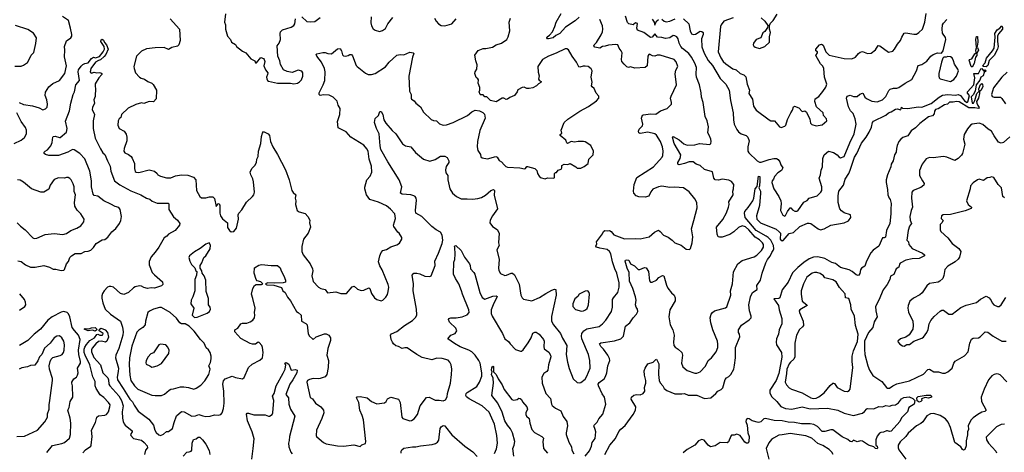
# Model space of a CAD drawing. Extents: x 2056909 to 2160450, y 827444 to 1016825.
# Tile 262 of 501: x 2089150 to 2100443, y 944452 to 949413. Entities that reach past the tile are written whole.
import ezdxf

# ---------------------------------------------------------------- set-up
doc = ezdxf.new("R2010")
doc.units = 0

msp = doc.modelspace()

# ---------------------------------------------------------------- linework, layer by layer
at = {"layer": '0CON10XD'}
for points in [[(2089145, 948462), (2089192, 948442), (2089295, 948426), (2089373, 948403), (2089415, 948379), (2089445, 948390), (2089465, 948412), (2089469, 948445), (2089461, 948495), (2089442, 948545), (2089445, 948582), (2089485, 948645), (2089529, 948681), (2089605, 948716), (2089668, 948795), (2089688, 948885), (2089662, 948988), (2089666, 949065), (2089662, 949105), (2089685, 949170), (2089737, 949205), (2089746, 949224), (2089746, 949244), (2089734, 949315), (2089708, 949405), (2089639, 949449)], [(2090544, 948744), (2090583, 948733), (2090618, 948705), (2090665, 948686), (2090680, 948670), (2090717, 948605), (2090716, 948504), (2090685, 948471), (2090635, 948474), (2090575, 948454), (2090545, 948459), (2090480, 948440), (2090395, 948400), (2090317, 948325), (2090308, 948292), (2090290, 948275), (2090278, 948252), (2090274, 948205), (2090292, 948165), (2090347, 948135), (2090371, 948101), (2090379, 948065), (2090378, 948025), (2090349, 947935), (2090346, 947905), (2090357, 947885), (2090399, 947869), (2090428, 947845), (2090441, 947825), (2090467, 947765), (2090466, 947705), (2090475, 947673), (2090485, 947664), (2090515, 947661), (2090635, 947692), (2090695, 947677), (2090725, 947650), (2090735, 947634), (2090765, 947618), (2090835, 947601), (2090885, 947601), (2090935, 947624), (2091005, 947633), (2091079, 947629), (2091145, 947606), (2091170, 947575), (2091179, 947455), (2091214, 947384), (2091235, 947371), (2091285, 947372), (2091325, 947383), (2091365, 947381), (2091385, 947362), (2091405, 947270), (2091425, 947302), (2091436, 947306), (2091444, 947284), (2091444, 947194), (2091454, 947165), (2091475, 947130), (2091534, 947084), (2091535, 947030), (2091557, 946997), (2091575, 946982), (2091606, 946984), (2091635, 947022), (2091659, 947125), (2091657, 947175), (2091663, 947195), (2091696, 947234), (2091750, 947320), (2091820, 947385), (2091834, 947406), (2091842, 947435), (2091833, 947555), (2091825, 947588), (2091800, 947635), (2091794, 947666), (2091814, 947706), (2091848, 947742), (2091866, 947774), (2091871, 947815), (2091884, 947845), (2091890, 947905), (2091915, 947995), (2091923, 948075), (2091935, 948112), (2091945, 948130), (2091998, 948105), (2092014, 948084), (2092026, 948015), (2092052, 947955), (2092107, 947867), (2092200, 947690), (2092242, 947575), (2092271, 947455), (2092285, 947432), (2092316, 947405), (2092310, 947365), (2092316, 947335), (2092314, 947295), (2092333, 947225), (2092355, 947209), (2092425, 947192), (2092455, 947158), (2092476, 947115), (2092474, 947085), (2092484, 947035), (2092458, 946965), (2092406, 946895), (2092386, 946814), (2092384, 946755), (2092402, 946715), (2092480, 946615), (2092509, 946555), (2092511, 946535), (2092499, 946475), (2092515, 946410), (2092577, 946347), (2092605, 946329), (2092655, 946321), (2092679, 946279), (2092775, 946291), (2092835, 946272), (2092900, 946275), (2092965, 946348), (2092985, 946358), (2093025, 946322), (2093065, 946308), (2093095, 946312), (2093155, 946338), (2093165, 946330), (2093184, 946275), (2093220, 946225), (2093245, 946204), (2093295, 946191), (2093315, 946198), (2093349, 946231), (2093367, 946263), (2093376, 946295), (2093382, 946345), (2093376, 946375), (2093309, 946545), (2093282, 946592), (2093266, 946635), (2093279, 946705), (2093297, 946745), (2093315, 946765), (2093355, 946776), (2093405, 946809), (2093475, 946832), (2093505, 946851), (2093531, 946895), (2093533, 946915), (2093504, 946964), (2093486, 946976), (2093441, 947041), (2093439, 947055), (2093461, 947135), (2093454, 947185), (2093401, 947241), (2093355, 947278), (2093265, 947319), (2093165, 947350), (2093129, 947405), (2093108, 947475), (2093108, 947492), (2093133, 947577), (2093170, 947620), (2093188, 947665), (2093183, 947735), (2093158, 947815), (2093146, 947906), (2093133, 947933), (2093095, 947975), (2092948, 948068), (2092895, 948128), (2092803, 948175), (2092794, 948245), (2092820, 948325), (2092824, 948395), (2092803, 948435), (2092790, 948480), (2092745, 948526), (2092698, 948548), (2092635, 948550), (2092595, 948544), (2092584, 948555), (2092583, 948575), (2092632, 948668), (2092648, 948715), (2092653, 948817), (2092646, 948855), (2092613, 948925), (2092558, 948995), (2092552, 949015), (2092558, 949022), (2092628, 949038), (2092655, 949036), (2092685, 949024), (2092725, 949022), (2092795, 949080), (2092825, 949082), (2092841, 949055), (2092852, 949012), (2092865, 948997), (2092885, 948994), (2092918, 949002), (2092935, 949013), (2092955, 949013), (2092968, 948998), (2093008, 948888), (2093019, 948875), (2093115, 948799), (2093145, 948786), (2093185, 948784), (2093225, 948797), (2093345, 948871), (2093389, 948925), (2093475, 949005), (2093515, 949016), (2093555, 949011), (2093625, 949042), (2093664, 949034), (2093671, 949025), (2093656, 948984), (2093613, 948765), (2093622, 948592), (2093641, 948555), (2093640, 948515), (2093645, 948502), (2093675, 948483), (2093695, 948457), (2093745, 948414), (2093781, 948351), (2093868, 948268), (2093895, 948256), (2093932, 948255), (2093965, 948220), (2094005, 948204), (2094046, 948206), (2094123, 948235), (2094285, 948314), (2094335, 948358), (2094375, 948374), (2094425, 948368), (2094460, 948350), (2094480, 948330), (2094488, 948285), (2094426, 948144), (2094399, 948015), (2094396, 947955), (2094404, 947915), (2094435, 947868), (2094440, 947840), (2094455, 947828), (2094515, 947816), (2094610, 947845), (2094628, 947835), (2094649, 947799), (2094675, 947783), (2094708, 947748), (2094725, 947730), (2094745, 947721), (2094885, 947713), (2094938, 947702), (2094950, 947705), (2094965, 947728), (2094975, 947728), (2095060, 947705), (2095080, 947685), (2095088, 947648), (2095107, 947617), (2095120, 947605), (2095175, 947588), (2095205, 947598), (2095276, 947594), (2095282, 947605), (2095285, 947650), (2095295, 947660), (2095305, 947660), (2095325, 947688), (2095360, 947700), (2095369, 947715), (2095368, 947742), (2095395, 947756), (2095435, 947754), (2095465, 947763), (2095530, 947725), (2095545, 947710), (2095585, 947710), (2095625, 947728), (2095670, 947765), (2095678, 947815), (2095729, 947865), (2095731, 947905), (2095702, 947972), (2095635, 948013), (2095615, 948016), (2095556, 948016), (2095515, 948008), (2095475, 948018), (2095434, 947994), (2095425, 948000), (2095415, 948030), (2095350, 948085), (2095350, 948095), (2095367, 948113), (2095361, 948145), (2095394, 948235), (2095435, 948274), (2095470, 948295), (2095574, 948365), (2095675, 948416), (2095767, 948483), (2095793, 948515), (2095793, 948535), (2095761, 948571), (2095740, 948625), (2095714, 948644), (2095708, 948655), (2095717, 948695), (2095704, 948755), (2095716, 948825), (2095705, 948851), (2095670, 948875), (2095635, 948882), (2095611, 948881), (2095575, 948869), (2095562, 948872), (2095535, 948926), (2095486, 948996), (2095446, 949066), (2095425, 949079), (2095405, 949078), (2095302, 949028), (2095215, 948996), (2095148, 948955), (2095130, 948935), (2095092, 948875), (2095095, 948810), (2095109, 948771), (2095102, 948732), (2095108, 948718), (2095132, 948705), (2095128, 948692), (2095102, 948678), (2095078, 948655), (2095035, 948633), (2094995, 948623), (2094965, 948626), (2094935, 948638), (2094912, 948635), (2094862, 948608), (2094854, 948586), (2094824, 948545), (2094770, 948520), (2094745, 948500), (2094728, 948498), (2094702, 948512), (2094685, 948512), (2094615, 948472), (2094550, 948485), (2094507, 948527), (2094485, 948530), (2094465, 948550), (2094435, 948550), (2094430, 948555), (2094420, 948585), (2094428, 948605), (2094428, 948635), (2094408, 948685), (2094413, 948723), (2094406, 948736), (2094385, 948750), (2094370, 948795), (2094374, 948816), (2094393, 948845), (2094398, 948895), (2094380, 948940), (2094370, 949005), (2094409, 949061), (2094465, 949083), (2094495, 949082), (2094571, 949099), (2094615, 949126), (2094674, 949146), (2094738, 949185), (2094754, 949215), (2094772, 949285), (2094763, 949385), (2094781, 949431)], [(2090875, 949423), (2090983, 949305), (2090989, 949175), (2090976, 949124), (2090960, 949110), (2090894, 949096), (2090855, 949070), (2090805, 949093), (2090705, 949090), (2090605, 949079), (2090548, 949052), (2090488, 948995), (2090460, 948875), (2090462, 948855), (2090479, 948805), (2090524, 948755), (2090544, 948744)], [(2091509, 949481), (2091498, 949385), (2091510, 949355), (2091511, 949305), (2091533, 949223), (2091566, 949185), (2091578, 949155), (2091625, 949128), (2091637, 949107), (2091705, 949052), (2091745, 949032), (2091802, 948965), (2091845, 948940), (2091855, 948920), (2091865, 948920), (2091915, 948980), (2091945, 948970), (2091955, 948958), (2091960, 948935), (2091951, 948885), (2091970, 948840), (2091994, 948805), (2091993, 948785), (2091980, 948755), (2091983, 948735), (2091992, 948715), (2092005, 948707), (2092106, 948686), (2092254, 948684), (2092295, 948678), (2092335, 948684), (2092359, 948701), (2092381, 948725), (2092397, 948765), (2092396, 948805), (2092384, 948824), (2092345, 948836), (2092275, 948808), (2092218, 948818), (2092175, 948840), (2092140, 948900), (2092135, 948940), (2092110, 948995), (2092103, 949115), (2092126, 949144), (2092140, 949185), (2092136, 949255), (2092141, 949275), (2092163, 949297), (2092265, 949328), (2092294, 949346), (2092304, 949365), (2092314, 949425)], [(2092385, 949448), (2092445, 949392), (2092485, 949387), (2092535, 949393), (2092595, 949438)], [(2093180, 949445), (2093177, 949377), (2093184, 949344), (2093205, 949310), (2093225, 949294), (2093275, 949277), (2093311, 949289), (2093346, 949314), (2093374, 949366), (2093431, 949439)], [(2093909, 949429), (2093928, 949395), (2093952, 949365), (2093985, 949348), (2094025, 949343), (2094105, 949367), (2094156, 949424)], [(2095565, 949441), (2095519, 949401), (2095411, 949329), (2095344, 949256), (2095298, 949232), (2095270, 949205), (2095215, 949194), (2095204, 949194), (2095197, 949205), (2095200, 949215), (2095226, 949234), (2095261, 949275), (2095289, 949335), (2095302, 949385), (2095359, 949485)], [(2096409, 948999), (2096375, 949017), (2096364, 949015), (2096356, 948995), (2096346, 948885), (2096325, 948864), (2096205, 948858), (2096155, 948872), (2096134, 948866), (2096115, 948874), (2096082, 948902), (2096056, 948935), (2096051, 948955), (2096058, 949035), (2096048, 949058), (2096027, 949085), (2096011, 949125), (2095989, 949129), (2095905, 949121), (2095865, 949109), (2095833, 949107), (2095805, 949086), (2095745, 949097), (2095734, 949115), (2095737, 949125), (2095767, 949153), (2095819, 949241), (2095834, 949275), (2095839, 949305), (2095833, 949343), (2095805, 949417)], [(2095971, 945729), (2096043, 945755), (2096075, 945784), (2096100, 945900), (2096146, 945935), (2096185, 945993), (2096224, 946036), (2096239, 946065), (2096236, 946095), (2096221, 946115), (2096214, 946144), (2096221, 946195), (2096214, 946235), (2096182, 946332), (2096144, 946415), (2096142, 946515), (2096116, 946565), (2096096, 946645), (2096099, 946655), (2096115, 946660), (2096137, 946655), (2096157, 946615), (2096200, 946590), (2096245, 946549), (2096261, 946549), (2096315, 946570), (2096336, 946566), (2096360, 946525), (2096375, 946420), (2096385, 946404), (2096405, 946404), (2096454, 946425), (2096479, 946455), (2096521, 946481), (2096536, 946475), (2096568, 946368), (2096584, 946335), (2096625, 946282), (2096656, 946255), (2096669, 946225), (2096669, 946191), (2096607, 946085), (2096597, 946005), (2096611, 945915), (2096640, 945855), (2096657, 945795), (2096648, 945715), (2096654, 945675), (2096666, 945656), (2096704, 945634), (2096746, 945595), (2096752, 945565), (2096742, 945475), (2096755, 945431), (2096805, 945390), (2096895, 945361), (2096915, 945360), (2096956, 945374), (2097015, 945440), (2097046, 945505), (2097086, 945535), (2097138, 945605), (2097159, 945655), (2097158, 945692), (2097154, 945725), (2097100, 945855), (2097078, 945935), (2097069, 945995), (2097082, 946035), (2097095, 946055), (2097117, 946073), (2097245, 946108), (2097261, 946119), (2097306, 946255), (2097303, 946305), (2097327, 946385), (2097338, 946522), (2097385, 946615), (2097435, 946653), (2097575, 946695), (2097605, 946711), (2097659, 946765), (2097682, 946805), (2097682, 946835), (2097670, 946855), (2097635, 946887), (2097585, 946920), (2097513, 947003), (2097475, 947039), (2097435, 947049), (2097395, 947029), (2097341, 946979), (2097295, 946950), (2097205, 946920), (2097175, 946919), (2097161, 946925), (2097150, 946955), (2097141, 947035), (2097215, 947120), (2097255, 947197), (2097280, 947265), (2097286, 947295), (2097284, 947325), (2097332, 947405), (2097328, 947445), (2097338, 947475), (2097342, 947525), (2097315, 947557), (2097284, 947574), (2097205, 947586), (2097164, 947574), (2097125, 947577), (2097112, 947595), (2097095, 947670), (2097004, 947694), (2096955, 947742), (2096908, 947755), (2096874, 947784), (2096827, 947783), (2096774, 947765), (2096715, 947749), (2096700, 947755), (2096699, 947775), (2096725, 947820), (2096731, 947865), (2096658, 947995), (2096639, 948065), (2096645, 948074), (2096715, 948037), (2096768, 947988), (2096806, 947976), (2096895, 947980), (2096945, 947992), (2097065, 947982), (2097076, 947994), (2097080, 948015), (2097076, 948044), (2097059, 948089), (2097041, 948115), (2097051, 948185), (2097034, 948255), (2097012, 948305), (2096989, 948465), (2096968, 948525), (2096966, 948575), (2096946, 948665), (2096911, 948755), (2096910, 948790), (2096912, 948865), (2096895, 948915), (2096855, 948985), (2096826, 949025), (2096753, 949083), (2096734, 949105), (2096715, 949145), (2096701, 949195), (2096685, 949217), (2096665, 949230), (2096645, 949231), (2096606, 949205), (2096555, 949197), (2096515, 949209), (2096465, 949213), (2096435, 949250), (2096405, 949214), (2096385, 949210), (2096307, 949267), (2096236, 949295), (2096227, 949315), (2096235, 949369), (2096213, 949377), (2096185, 949354), (2096135, 949366), (2096122, 949382), (2096099, 949455)], [(2096405, 949419), (2096427, 949385), (2096435, 949350), (2096437, 949365), (2096458, 949402), (2096475, 949416)], [(2096515, 949418), (2096542, 949395), (2096565, 949390), (2096605, 949396), (2096668, 949425)], [(2096762, 949425), (2096826, 949365), (2096840, 949285), (2096855, 949251), (2096875, 949243), (2096901, 949249), (2096955, 949282), (2096975, 949279), (2096989, 949265), (2096988, 949242), (2096969, 949195), (2096975, 949101), (2097001, 949031), (2097045, 948945), (2097097, 948887), (2097185, 948738), (2097250, 948675), (2097287, 948607), (2097302, 948485), (2097332, 948345), (2097335, 948265), (2097345, 948215), (2097374, 948155), (2097395, 948128), (2097425, 948104), (2097483, 948085), (2097501, 948065), (2097518, 948025), (2097500, 947955), (2097503, 947905), (2097511, 947885), (2097610, 947795), (2097635, 947781), (2097655, 947781), (2097745, 947811), (2097801, 947821), (2097830, 947820), (2097850, 947810), (2097868, 947785), (2097879, 947749), (2097904, 947715), (2097886, 947685), (2097845, 947656), (2097808, 947615), (2097795, 947585), (2097780, 947565), (2097777, 947545), (2097800, 947475), (2097856, 947385), (2097878, 947335), (2097882, 947305), (2097874, 947224), (2097903, 947173), (2097925, 947160), (2097935, 947167), (2097956, 947215), (2097985, 947254), (2097995, 947257), (2098015, 947234), (2098039, 947219), (2098064, 947216), (2098075, 947221), (2098145, 947320), (2098180, 947340), (2098205, 947365), (2098295, 947395), (2098340, 947435), (2098350, 947455), (2098350, 947495), (2098318, 947595), (2098335, 947635), (2098344, 947686), (2098359, 947725), (2098361, 947821), (2098377, 947863), (2098426, 947904), (2098485, 947892), (2098525, 947864), (2098545, 947840), (2098565, 947830), (2098605, 947846), (2098670, 948000), (2098722, 948105), (2098744, 948215), (2098733, 948277), (2098709, 948339), (2098678, 948368), (2098655, 948415), (2098632, 948515), (2098642, 948535), (2098676, 948546), (2098715, 948532), (2098755, 948534), (2098785, 948560), (2098815, 948571), (2098825, 948567), (2098844, 948525), (2098861, 948511), (2098925, 948480), (2098985, 948471), (2099045, 948494), (2099085, 948534), (2099117, 948603), (2099134, 948616), (2099172, 948628), (2099212, 948628), (2099232, 948635), (2099305, 948686), (2099383, 948727), (2099437, 948825), (2099455, 948888), (2099495, 948900), (2099553, 948937), (2099600, 948995), (2099625, 949016), (2099675, 949032), (2099722, 949028), (2099742, 949055), (2099773, 949185), (2099768, 949208), (2099735, 949258), (2099731, 949305), (2099735, 949355), (2099745, 949375), (2099784, 949415)], [(2097334, 949436), (2097225, 949398), (2097195, 949355), (2097189, 949335), (2097162, 949045), (2097191, 948975), (2097219, 948935), (2097247, 948907), (2097331, 948851), (2097367, 948837), (2097415, 948798), (2097455, 948781), (2097479, 948759), (2097494, 948675), (2097519, 948605), (2097514, 948565), (2097553, 948503), (2097565, 948423), (2097598, 948375), (2097744, 948265), (2097765, 948253), (2097806, 948255), (2097865, 948184), (2097885, 948177), (2097925, 948192), (2097937, 948205), (2097955, 948267), (2097993, 948345), (2098014, 948375), (2098025, 948415), (2098035, 948421), (2098085, 948404), (2098125, 948361), (2098155, 948367), (2098175, 948353), (2098213, 948273), (2098219, 948225), (2098235, 948212), (2098285, 948196), (2098352, 948208), (2098408, 948255), (2098404, 948275), (2098369, 948315), (2098364, 948345), (2098289, 948415), (2098271, 948475), (2098274, 948505), (2098315, 948534), (2098362, 948588), (2098395, 948639), (2098406, 948675), (2098382, 948755), (2098372, 948855), (2098360, 948880), (2098335, 948906), (2098283, 949003), (2098301, 949035), (2098300, 949045), (2098283, 949055), (2098282, 949075), (2098325, 949124), (2098345, 949132), (2098365, 949121), (2098397, 949045), (2098435, 949006), (2098605, 948968), (2098695, 948966), (2098736, 948985), (2098771, 949025), (2098789, 949041), (2098815, 949049), (2098875, 949024), (2098915, 949028), (2098965, 949069), (2098995, 949119), (2099015, 949114), (2099115, 949041), (2099165, 949053), (2099185, 949074), (2099218, 949132), (2099252, 949175), (2099266, 949214), (2099293, 949257), (2099315, 949264), (2099405, 949246), (2099435, 949246), (2099464, 949266), (2099504, 949305), (2099532, 949385), (2099546, 949485)], [(2097654, 949435), (2097697, 949397), (2097730, 949345), (2097728, 949322), (2097695, 949278), (2097675, 949262), (2097650, 949205), (2097595, 949188), (2097566, 949145), (2097563, 949125), (2097570, 949110), (2097585, 949099), (2097635, 949084)], [(2097635, 949084), (2097695, 949106), (2097750, 949155), (2097751, 949215), (2097763, 949265), (2097750, 949305), (2097750, 949345), (2097763, 949375), (2097792, 949405), (2097839, 949475)], [(2089095, 948881), (2089165, 948879), (2089192, 948892), (2089239, 948921), (2089260, 948955), (2089282, 949008), (2089311, 949039), (2089335, 949140), (2089342, 949205), (2089310, 949260), (2089245, 949301), (2089101, 949345)], [(2100235, 948873), (2100206, 948876), (2100192, 948885), (2100225, 948919), (2100239, 948971), (2100307, 949055), (2100325, 949087), (2100337, 949213), (2100335, 949255), (2100362, 949298), (2100390, 949315), (2100415, 949344), (2100424, 949325), (2100421, 949305), (2100375, 949251), (2100365, 949225), (2100363, 949165), (2100372, 949105), (2100365, 949075), (2100327, 949003), (2100271, 948945), (2100255, 948888), (2100235, 948873)], [(2089129, 946649), (2089165, 946639), (2089215, 946602), (2089275, 946577), (2089326, 946574), (2089425, 946596), (2089492, 946575), (2089535, 946551), (2089565, 946552), (2089625, 946537), (2089655, 946540), (2089665, 946550), (2089687, 946615), (2089708, 946642), (2089725, 946687), (2089743, 946707), (2089785, 946731), (2089855, 946732), (2089895, 946756), (2089935, 946758), (2089965, 946772), (2089995, 946799), (2090025, 946848), (2090095, 946888), (2090125, 946894), (2090161, 946919), (2090208, 946982), (2090251, 947019), (2090296, 947075), (2090311, 947109), (2090316, 947155), (2090304, 947235), (2090285, 947261), (2090245, 947270), (2090195, 947298), (2090115, 947335), (2090045, 947391), (2090005, 947399), (2089991, 947411), (2089972, 947495), (2089975, 947565), (2089954, 947675), (2089898, 947818), (2089839, 947879), (2089775, 947919), (2089756, 947924), (2089703, 947895), (2089595, 947857), (2089485, 947854), (2089447, 947867), (2089431, 947880), (2089432, 947895), (2089441, 947905), (2089469, 947921), (2089507, 947965), (2089524, 948006), (2089529, 948065), (2089535, 948073), (2089556, 948076), (2089605, 948061), (2089615, 948063), (2089688, 948125), (2089693, 948165), (2089675, 948248), (2089722, 948368), (2089735, 948455), (2089762, 948555), (2089779, 948585), (2089792, 948665), (2089837, 948715), (2089820, 948815), (2089825, 948840), (2089855, 948882), (2089875, 948899), (2089895, 948910), (2089935, 948918), (2089975, 948970), (2089995, 948982), (2090020, 948975), (2090065, 948993), (2090107, 949043), (2090121, 949075), (2090119, 949105), (2090079, 949165), (2090085, 949184), (2090095, 949191), (2090110, 949180), (2090122, 949152), (2090144, 949125), (2090164, 949075), (2090137, 949013), (2090120, 948990), (2090078, 948952), (2090055, 948945), (2090020, 948925), (2089965, 948852), (2089957, 948817), (2089965, 948805), (2089975, 948802), (2090005, 948811), (2090035, 948804), (2090065, 948809), (2090082, 948805), (2090091, 948795), (2090091, 948785), (2090056, 948745), (2090014, 948676), (2090020, 948595), (2090014, 948565), (2090016, 948534), (2090001, 948495), (2090009, 948455), (2089984, 948405), (2089980, 948385), (2090008, 948325), (2089993, 948255), (2089993, 948165), (2090017, 948055), (2090075, 947934), (2090105, 947888), (2090126, 947866), (2090155, 947795), (2090188, 947735), (2090195, 947675), (2090239, 947565), (2090299, 947519), (2090425, 947449), (2090538, 947405), (2090605, 947367), (2090643, 947355), (2090671, 947331), (2090725, 947308), (2090855, 947309), (2090860, 947295), (2090859, 947235), (2090912, 947152), (2090959, 947115), (2090988, 947075), (2090983, 947057), (2090933, 946995), (2090858, 946955), (2090838, 946932), (2090805, 946910), (2090747, 946803), (2090705, 946746), (2090659, 946695), (2090635, 946642), (2090633, 946603), (2090671, 946515), (2090695, 946486), (2090788, 946408), (2090790, 946375), (2090775, 946363), (2090695, 946334), (2090657, 946337), (2090615, 946331), (2090572, 946342)], [(2100125, 949100), (2100116, 949185), (2100125, 949220), (2100135, 949222), (2100141, 949155), (2100132, 949108), (2100125, 949100)], [(2100075, 948868), (2100064, 948875), (2100041, 948949), (2100045, 948957), (2100072, 948965), (2100105, 949022), (2100120, 949035), (2100116, 949065), (2100125, 949092), (2100135, 949093), (2100146, 949065), (2100126, 949035), (2100126, 949004), (2100112, 948985), (2100099, 948911), (2100075, 948868)], [(2090572, 946342), (2090545, 946358), (2090525, 946361), (2090475, 946351), (2090455, 946340), (2090396, 946284), (2090345, 946261), (2090306, 946275), (2090226, 946346), (2090195, 946354), (2090175, 946352), (2090155, 946344), (2090119, 946305), (2090101, 946275), (2090092, 946245), (2090091, 946221), (2090102, 946165), (2090131, 946095), (2090191, 946035), (2090305, 945955), (2090329, 945889), (2090336, 945835), (2090332, 945795), (2090286, 945644), (2090252, 945565), (2090250, 945535), (2090282, 945415), (2090281, 945379), (2090269, 945315), (2090272, 945285), (2090336, 945185), (2090413, 945063), (2090445, 945029), (2090461, 944991), (2090507, 944925), (2090631, 944831), (2090683, 944765), (2090700, 944705), (2090715, 944679), (2090745, 944652), (2090765, 944646), (2090800, 944660), (2090835, 944689), (2090858, 944692), (2090904, 944725), (2090921, 944795), (2090949, 944870), (2091005, 944919), (2091035, 944915), (2091125, 944865), (2091165, 944870), (2091205, 944886), (2091249, 944869), (2091285, 944864), (2091334, 944866), (2091385, 944882), (2091425, 944877), (2091458, 944885), (2091471, 944905), (2091489, 944955), (2091494, 945015), (2091493, 945153), (2091481, 945235), (2091488, 945272), (2091505, 945296), (2091585, 945326), (2091625, 945308), (2091706, 945294), (2091725, 945308), (2091775, 945426), (2091815, 945464), (2091905, 945508), (2091936, 945535), (2091944, 945595), (2091934, 945654), (2091926, 945675), (2091895, 945712), (2091884, 945716), (2091855, 945692), (2091821, 945691), (2091795, 945699), (2091688, 945758), (2091617, 945835), (2091619, 945855), (2091651, 945875), (2091685, 945924), (2091705, 945933), (2091755, 945933), (2091795, 945947), (2091825, 945968), (2091843, 945995), (2091847, 946023), (2091842, 946055), (2091849, 946105), (2091824, 946214), (2091808, 946265), (2091825, 946330), (2091842, 946365), (2091862, 946378), (2091923, 946377), (2091939, 946385), (2091915, 946407), (2091875, 946420), (2091861, 946435), (2091840, 946505), (2091843, 946567), (2091892, 946598), (2091925, 946607), (2092035, 946593), (2092105, 946596), (2092136, 946566), (2092147, 946535), (2092181, 946475), (2092200, 946425), (2092197, 946405), (2092173, 946397), (2092075, 946390), (2091995, 946396), (2091970, 946385), (2091975, 946375), (2091985, 946371), (2092065, 946368), (2092153, 946343), (2092166, 946305), (2092196, 946285), (2092222, 946232), (2092255, 946190), (2092325, 946067), (2092344, 946054), (2092378, 946025), (2092383, 945955), (2092431, 945931), (2092446, 945915), (2092460, 945810), (2092475, 945782), (2092510, 945755), (2092514, 945744), (2092552, 945775), (2092645, 945809), (2092665, 945809), (2092695, 945797), (2092713, 945763), (2092714, 945735), (2092684, 945644), (2092671, 945565), (2092691, 945505), (2092687, 945425), (2092673, 945345), (2092652, 945318), (2092595, 945297), (2092575, 945293), (2092515, 945300), (2092472, 945288), (2092451, 945275), (2092442, 945255), (2092482, 945082), (2092507, 945065), (2092543, 945015), (2092605, 944974), (2092634, 944935), (2092637, 944903), (2092615, 944840), (2092553, 944705), (2092550, 944645), (2092555, 944632), (2092583, 944605), (2092636, 944566), (2092665, 944550), (2092794, 944526), (2092865, 944522), (2092984, 944536), (2093055, 944518), (2093075, 944538), (2093116, 944554), (2093120, 944575), (2093093, 944825), (2093079, 944875), (2093050, 944935), (2093039, 945025), (2093014, 945075), (2093021, 945089), (2093055, 945092), (2093135, 945076), (2093185, 945036), (2093245, 945009), (2093335, 945021), (2093354, 945035), (2093367, 945065), (2093405, 945086), (2093495, 945060), (2093514, 945024), (2093531, 944855), (2093545, 944840), (2093625, 944812), (2093645, 944817), (2093674, 944836), (2093714, 944885), (2093744, 944986), (2093815, 945081), (2093845, 945083), (2093915, 945050), (2093961, 945051), (2094005, 945041), (2094035, 945052), (2094052, 945088), (2094056, 945125), (2094091, 945245), (2094104, 945345), (2094107, 945407), (2094099, 945455), (2094085, 945486), (2094065, 945508), (2093995, 945527), (2093935, 945531), (2093875, 945514), (2093765, 945540), (2093705, 945574), (2093634, 945625), (2093595, 945649), (2093568, 945652), (2093535, 945644), (2093496, 945666), (2093464, 945674), (2093437, 945695), (2093424, 945715), (2093410, 945745), (2093401, 945795), (2093415, 945810), (2093475, 945836), (2093562, 945908), (2093656, 945964), (2093695, 946003), (2093703, 946027), (2093701, 946095), (2093662, 946305), (2093666, 946385), (2093651, 946485), (2093672, 946505), (2093703, 946507), (2093739, 946499), (2093795, 946471), (2093855, 946470), (2093868, 946475), (2093916, 946594), (2093911, 946645), (2093955, 946735), (2093996, 946845), (2094004, 946885), (2093995, 946942), (2093976, 946976), (2093925, 947004), (2093875, 947042), (2093762, 947155), (2093695, 947195), (2093691, 947225), (2093701, 947345), (2093697, 947365), (2093684, 947384), (2093670, 947395), (2093635, 947405), (2093535, 947411), (2093516, 947425), (2093534, 947495), (2093504, 947575), (2093371, 947785), (2093292, 947925), (2093283, 947965), (2093271, 948105), (2093241, 948165), (2093221, 948235), (2093228, 948282), (2093266, 948314), (2093281, 948359), (2093295, 948362), (2093314, 948325), (2093326, 948265), (2093348, 948225), (2093422, 948142), (2093464, 948105), (2093540, 947990), (2093575, 947967), (2093636, 947956), (2093690, 947890), (2093782, 947812), (2093855, 947790), (2093915, 947811), (2093975, 947848), (2094025, 947849), (2094054, 947834), (2094070, 947795), (2094070, 947775), (2094041, 947729), (2094032, 947692), (2094038, 947658), (2094059, 947625), (2094061, 947575), (2094082, 947475), (2094114, 947425), (2094159, 947385), (2094215, 947358), (2094282, 947358), (2094345, 947354), (2094405, 947362), (2094445, 947374), (2094491, 947400), (2094555, 947454), (2094585, 947466), (2094594, 947455), (2094591, 947401), (2094630, 947245), (2094571, 947165), (2094546, 947115), (2094541, 947085), (2094572, 947042), (2094626, 947006), (2094649, 946965), (2094640, 946855), (2094648, 946825), (2094624, 946775), (2094649, 946665), (2094642, 946565), (2094647, 946537), (2094665, 946501), (2094715, 946481), (2094735, 946483), (2094785, 946508), (2094802, 946505), (2094826, 946486), (2094879, 946379), (2094896, 946256), (2094913, 946223), (2094930, 946210), (2095025, 946191), (2095113, 946227), (2095186, 946275), (2095255, 946311), (2095285, 946322), (2095298, 946318), (2095302, 946255), (2095251, 946009), (2095251, 945955), (2095274, 945915), (2095354, 945815), (2095375, 945760), (2095424, 945675), (2095417, 945575), (2095433, 945485), (2095452, 945412), (2095497, 945295), (2095545, 945253), (2095565, 945247), (2095586, 945254), (2095635, 945292), (2095653, 945327), (2095692, 945418), (2095689, 945505), (2095674, 945575), (2095597, 945755), (2095593, 945785), (2095599, 945815), (2095619, 945845), (2095655, 945869), (2095795, 945895), (2095835, 945924), (2095874, 945966), (2095936, 946065), (2095950, 946115), (2095950, 946205), (2095960, 946225), (2096011, 946285), (2096027, 946345), (2096024, 946394), (2095999, 946505), (2095975, 946555), (2095948, 946635), (2095928, 946728), (2095915, 946756), (2095887, 946777), (2095805, 946792), (2095764, 946804), (2095758, 946815), (2095768, 946842), (2095767, 946865), (2095834, 946956), (2095846, 946984), (2095860, 946995), (2095895, 946990), (2095915, 946997), (2095935, 946984), (2095965, 946945), (2096085, 946900), (2096214, 946904), (2096265, 946899), (2096370, 946925), (2096431, 946975), (2096475, 946998), (2096495, 946986), (2096534, 946944), (2096589, 946919), (2096635, 946886), (2096665, 946856), (2096736, 946826), (2096795, 946781), (2096832, 946778), (2096842, 946788), (2096864, 946856), (2096871, 946925), (2096856, 947016), (2096880, 947110), (2096921, 947255), (2096916, 947316), (2096895, 947358), (2096830, 947440), (2096765, 947484), (2096665, 947494), (2096605, 947488), (2096515, 947504), (2096475, 947497), (2096412, 947468), (2096390, 947440), (2096365, 947388), (2096325, 947377), (2096250, 947380), (2096219, 947395), (2096195, 947422), (2096189, 947445), (2096198, 947522), (2096227, 947605), (2096418, 947725), (2096518, 947835), (2096527, 947857), (2096529, 947905), (2096524, 947954), (2096515, 947975), (2096499, 948015), (2096455, 948089), (2096436, 948106), (2096355, 948124), (2096265, 948109), (2096250, 948115), (2096246, 948135), (2096254, 948156), (2096294, 948196), (2096296, 948215), (2096283, 948285), (2096293, 948317), (2096306, 948324), (2096385, 948332), (2096445, 948330), (2096501, 948369), (2096575, 948396), (2096624, 948445), (2096627, 948463), (2096616, 948515), (2096620, 948535), (2096684, 948665), (2096668, 948792), (2096677, 948833), (2096697, 948877), (2096680, 948930), (2096655, 948956), (2096495, 949006), (2096460, 949005), (2096435, 948994), (2096409, 948999)], [(2099825, 948704), (2099865, 948728), (2099896, 948765), (2099916, 948826), (2099910, 948845), (2099872, 948905), (2099862, 948942), (2099843, 948975), (2099825, 948989), (2099795, 948993), (2099775, 948983), (2099748, 948982), (2099738, 948972), (2099722, 948925), (2099692, 948795), (2099691, 948765), (2099696, 948746), (2099706, 948736), (2099825, 948704)], [(2095862, 944428), (2095918, 944535), (2095985, 944612), (2096020, 944690), (2096045, 944719), (2096095, 944761), (2096185, 944885), (2096212, 944935), (2096216, 944975), (2096165, 945060), (2096168, 945085), (2096195, 945106), (2096225, 945113), (2096265, 945112), (2096302, 945128), (2096318, 945155), (2096316, 945195), (2096325, 945221), (2096333, 945245), (2096332, 945275), (2096316, 945335), (2096313, 945385), (2096324, 945415), (2096355, 945467), (2096415, 945487), (2096445, 945518), (2096455, 945520), (2096479, 945465), (2096476, 945345), (2096483, 945275), (2096497, 945247), (2096527, 945215), (2096543, 945185), (2096571, 945161), (2096665, 945123), (2096745, 945121), (2096775, 945127), (2096817, 945107), (2096915, 945107), (2097005, 945068), (2097075, 945075), (2097135, 945125), (2097156, 945155), (2097195, 945173), (2097215, 945192), (2097243, 945287), (2097257, 945305), (2097285, 945321), (2097306, 945345), (2097340, 945405), (2097350, 945450), (2097360, 945535), (2097360, 945655), (2097408, 945775), (2097405, 945805), (2097394, 945826), (2097396, 945855), (2097429, 945911), (2097515, 945970), (2097538, 945995), (2097539, 946015), (2097520, 946075), (2097511, 946145), (2097530, 946235), (2097556, 946284), (2097610, 946320), (2097604, 946365), (2097646, 946425), (2097665, 946505), (2097706, 946624), (2097726, 946665), (2097758, 946702), (2097775, 946745), (2097793, 946765), (2097801, 946785), (2097794, 946825), (2097766, 946885), (2097736, 946916), (2097711, 946929), (2097595, 946995), (2097469, 947145), (2097463, 947195), (2097466, 947215), (2097505, 947258), (2097557, 947335), (2097570, 947365), (2097584, 947475), (2097610, 947500), (2097625, 947619), (2097637, 947615), (2097640, 947565), (2097635, 947508), (2097626, 947485), (2097645, 947445), (2097648, 947425), (2097634, 947284), (2097600, 947165), (2097605, 947125), (2097645, 947083), (2097825, 947010), (2097862, 946982), (2097874, 946965), (2097873, 946895), (2097895, 946879), (2097905, 946880), (2097975, 946961), (2098026, 946974), (2098099, 947041), (2098185, 947078), (2098205, 947081), (2098225, 947076), (2098306, 947016), (2098335, 947005), (2098376, 947014), (2098455, 947055), (2098606, 947084), (2098656, 947105), (2098682, 947145), (2098678, 947175), (2098605, 947198), (2098575, 947221), (2098556, 947245), (2098538, 947315), (2098536, 947395), (2098545, 947448), (2098600, 947515), (2098618, 947585), (2098660, 947650), (2098675, 947686), (2098725, 947838), (2098751, 947879), (2098805, 947996), (2098858, 948065), (2098891, 948125), (2098918, 948182), (2098930, 948235), (2098941, 948249), (2099083, 948317), (2099115, 948346), (2099145, 948357), (2099195, 948387), (2099215, 948392), (2099255, 948380), (2099265, 948410), (2099275, 948400), (2099335, 948393), (2099454, 948414), (2099495, 948409), (2099605, 948454), (2099695, 948526), (2099735, 948547), (2099795, 948554), (2099882, 948548), (2099915, 948556), (2099941, 948545), (2099985, 948484), (2100015, 948464), (2100025, 948473), (2100044, 948545), (2100021, 948571), (2100020, 948585), (2100093, 948667), (2100103, 948745), (2100095, 948795), (2100145, 948796), (2100175, 948848), (2100185, 948852), (2100205, 948828), (2100225, 948839), (2100234, 948825), (2100211, 948809), (2100199, 948771), (2100173, 948755), (2100162, 948718), (2100121, 948665), (2100107, 948593), (2100087, 948553), (2100062, 948528), (2100075, 948455), (2100088, 948455), (2100106, 948485), (2100128, 948565), (2100154, 948595), (2100151, 948619), (2100169, 948671), (2100185, 948682), (2100194, 948674), (2100195, 948642), (2100175, 948601), (2100160, 948590), (2100160, 948565), (2100145, 948512), (2100125, 948475), (2100127, 948455), (2100140, 948430), (2100156, 948405), (2100145, 948396), (2100105, 948404), (2100037, 948403), (2099925, 948470), (2099895, 948474), (2099855, 948466), (2099815, 948468), (2099790, 948445), (2099755, 948437), (2099685, 948390), (2099655, 948382), (2099642, 948365), (2099637, 948335), (2099619, 948311), (2099572, 948298), (2099475, 948222), (2099425, 948173), (2099375, 948138), (2099335, 948080), (2099278, 948062), (2099257, 948045), (2099235, 948018), (2099215, 947972), (2099205, 947935), (2099203, 947895), (2099185, 947865), (2099169, 947795), (2099144, 947755), (2099142, 947725), (2099104, 947636), (2099089, 947575), (2099087, 947545), (2099103, 947465), (2099106, 947406), (2099122, 947368)], [(2100475, 948811), (2100416, 948755), (2100318, 948632), (2100296, 948555), (2100305, 948531), (2100325, 948524), (2100398, 948525), (2100415, 948510), (2100457, 948447)], [(2089085, 947992), (2089168, 948032), (2089205, 948062), (2089227, 948103), (2089229, 948145), (2089216, 948176), (2089168, 948245), (2089118, 948345)], [(2100505, 948071), (2100435, 948006), (2100405, 947996), (2100375, 948010), (2100325, 948080), (2100295, 948136), (2100258, 948158), (2100195, 948213), (2100154, 948226), (2100075, 948214), (2100055, 948202), (2100019, 948161), (2099982, 948095), (2099974, 948045), (2099989, 947985), (2099962, 947878), (2099951, 947859), (2099915, 947822), (2099875, 947800), (2099785, 947836), (2099744, 947846), (2099625, 947831), (2099585, 947834), (2099545, 947818), (2099499, 947755), (2099469, 947685), (2099471, 947625), (2099505, 947565), (2099524, 947535), (2099519, 947515), (2099485, 947490), (2099397, 947453), (2099384, 947436), (2099379, 947365), (2099389, 947265), (2099374, 947226), (2099361, 947155), (2099362, 947115), (2099378, 947075), (2099356, 947044), (2099339, 946995), (2099324, 946885), (2099344, 946865), (2099348, 946835), (2099385, 946788), (2099503, 946735), (2099529, 946715), (2099528, 946705), (2099467, 946673), (2099385, 946669), (2099315, 946655), (2099248, 946622), (2099239, 946611), (2099232, 946575), (2099204, 946556), (2099175, 946490), (2099138, 946472), (2099128, 946432), (2099101, 946375), (2099055, 946314), (2099005, 946195), (2098965, 946125), (2098968, 946075), (2098985, 946005), (2098950, 945950), (2098934, 945885), (2098885, 945825), (2098839, 945725), (2098838, 945635), (2098844, 945575), (2098878, 945445), (2098898, 945395), (2098935, 945334), (2099038, 945265), (2099091, 945195), (2099105, 945186), (2099125, 945187), (2099164, 945215), (2099212, 945238), (2099357, 945273), (2099515, 945348), (2099565, 945401), (2099585, 945406), (2099635, 945376), (2099687, 945373), (2099735, 945358), (2099765, 945360), (2099795, 945376), (2099843, 945417), (2099865, 945475), (2099881, 945499), (2099985, 945558), (2100029, 945605), (2100049, 945705), (2100065, 945748), (2100085, 945761), (2100145, 945766), (2100165, 945775), (2100225, 945834), (2100255, 945831), (2100314, 945784), (2100415, 945726), (2100465, 945728)], [(2089120, 947085), (2089159, 947045), (2089214, 947004), (2089302, 946912), (2089315, 946904), (2089345, 946907), (2089442, 946948), (2089475, 946955), (2089545, 946960), (2089645, 946949), (2089688, 946962), (2089735, 946994), (2089805, 947024), (2089850, 947050), (2089884, 947096), (2089890, 947125), (2089852, 947185), (2089808, 947228), (2089782, 947275), (2089778, 947315), (2089790, 947405), (2089776, 947444), (2089773, 947495), (2089762, 947532), (2089741, 947575), (2089725, 947593), (2089705, 947603), (2089685, 947603), (2089665, 947594), (2089595, 947601), (2089545, 947579), (2089501, 947515), (2089485, 947471), (2089426, 947434), (2089392, 947435), (2089284, 947474), (2089195, 947551), (2089155, 947572), (2089125, 947576)], [(2100445, 947369), (2100426, 947386), (2100411, 947485), (2100372, 947522), (2100322, 947605), (2100295, 947612), (2100275, 947603), (2100245, 947599), (2100205, 947569), (2100155, 947583), (2100135, 947577), (2100085, 947544), (2100055, 947509), (2100051, 947475), (2100010, 947335), (2100027, 947295), (2100066, 947265), (2100068, 947255), (2100061, 947249), (2099995, 947220), (2099825, 947180), (2099743, 947177), (2099724, 947165), (2099718, 947135), (2099742, 947112), (2099727, 947085), (2099706, 947065), (2099709, 947005), (2099716, 946985), (2099795, 946911), (2099844, 946845), (2099921, 946791), (2099946, 946755), (2099929, 946691), (2099914, 946666), (2099878, 946635), (2099796, 946585), (2099761, 946549), (2099751, 946481), (2099736, 946445), (2099705, 946414), (2099685, 946403), (2099584, 946386), (2099555, 946363), (2099501, 946279), (2099475, 946258), (2099402, 946218), (2099361, 946185), (2099340, 946135), (2099336, 946105), (2099345, 946058), (2099393, 945955), (2099399, 945905), (2099394, 945866), (2099352, 945798), (2099315, 945773), (2099252, 945755), (2099222, 945725), (2099224, 945714), (2099245, 945692), (2099275, 945672), (2099295, 945670), (2099325, 945688), (2099355, 945687), (2099404, 945726), (2099495, 945760), (2099515, 945773), (2099554, 945825), (2099568, 945862), (2099580, 945925), (2099601, 945965), (2099640, 946010), (2099709, 946071), (2099725, 946081), (2099745, 946083), (2099805, 946038), (2099845, 946038), (2099945, 946114), (2100005, 946139), (2100125, 946171), (2100171, 946209), (2100235, 946243), (2100268, 946225), (2100292, 946192), (2100302, 946165), (2100323, 946143), (2100364, 946126), (2100385, 946126), (2100406, 946144), (2100462, 946228)], [(2099122, 947368), (2099135, 947350), (2099147, 947305), (2099140, 947235), (2099143, 947185), (2099128, 947075), (2099091, 946995), (2099079, 946921), (2099065, 946910), (2099045, 946912), (2099003, 946815), (2098940, 946770), (2098911, 946739), (2098861, 946645), (2098845, 946588), (2098806, 946565), (2098792, 946545), (2098786, 946504), (2098775, 946482), (2098765, 946480), (2098745, 946487), (2098697, 946527), (2098663, 946543), (2098565, 946570), (2098505, 946616), (2098465, 946630), (2098385, 946674), (2098305, 946692), (2098255, 946688), (2098205, 946669), (2098145, 946630), (2098075, 946572), (2098015, 946512), (2097963, 946405), (2097896, 946315), (2097868, 946222), (2097855, 946215), (2097798, 946212), (2097854, 946135), (2097862, 946085), (2097893, 945985), (2097891, 945925), (2097862, 945858), (2097853, 945805), (2097831, 945755), (2097825, 945715), (2097829, 945685), (2097886, 945596), (2097892, 945542), (2097856, 945355), (2097825, 945275), (2097755, 945165), (2097755, 945135), (2097772, 945092), (2097835, 945034), (2097879, 944979), (2097935, 944954), (2098005, 944945), (2098125, 944975), (2098215, 944950), (2098415, 944957), (2098535, 944934), (2098605, 944901), (2098715, 944875), (2098815, 944900), (2098841, 944919), (2098865, 944950), (2098875, 944953), (2098945, 944951), (2099005, 944978), (2099045, 944975), (2099085, 944989), (2099125, 944982), (2099155, 944992), (2099195, 944995), (2099229, 945021), (2099265, 945066), (2099292, 945082), (2099353, 945087), (2099395, 945069), (2099416, 945045), (2099410, 945005), (2099346, 944965), (2099331, 944915), (2099262, 944848), (2099244, 944805), (2099145, 944695), (2099125, 944689), (2099105, 944700), (2099091, 944699), (2099056, 944684), (2099025, 944681), (2099010, 944670), (2098983, 944637), (2098969, 944595), (2098970, 944535), (2098985, 944522), (2098990, 944505), (2098985, 944492), (2098965, 944496), (2098946, 944516), (2098884, 944534), (2098815, 944580), (2098795, 944583), (2098755, 944573), (2098715, 944593), (2098695, 944573), (2098675, 944574), (2098648, 944598), (2098585, 944629), (2098475, 944708), (2098455, 944709), (2098385, 944690), (2098355, 944690), (2098299, 944749), (2098259, 944769), (2098215, 944780), (2098115, 944779), (2098035, 944793), (2097965, 944798), (2097895, 944814), (2097805, 944817), (2097705, 944838), (2097683, 944835), (2097649, 944801), (2097625, 944795), (2097552, 944812), (2097515, 944837), (2097495, 944839), (2097481, 944825), (2097477, 944805), (2097492, 944762), (2097500, 944675), (2097515, 944635), (2097514, 944576), (2097505, 944557), (2097485, 944558), (2097465, 944569), (2097415, 944644), (2097375, 944661), (2097345, 944649), (2097315, 944647), (2097305, 944637), (2097278, 944572), (2097265, 944562), (2097185, 944566), (2097125, 944526), (2097074, 944516), (2097045, 944533), (2097002, 944592), (2096975, 944599), (2096935, 944582), (2096895, 944534), (2096804, 944485), (2096761, 944445)], [(2091155, 945998), (2091185, 946002), (2091301, 946049), (2091325, 946068), (2091339, 946095), (2091336, 946115), (2091314, 946145), (2091314, 946214), (2091290, 946295), (2091283, 946425), (2091264, 946474), (2091242, 946505), (2091240, 946535), (2091220, 946565), (2091220, 946595), (2091240, 946625), (2091260, 946685), (2091286, 946704), (2091336, 946785), (2091338, 946828), (2091323, 946853), (2091285, 946838), (2091220, 946790), (2091155, 946752), (2091098, 946705), (2091090, 946685), (2091100, 946645), (2091122, 946605), (2091158, 946568), (2091170, 946535), (2091180, 946525), (2091178, 946485), (2091157, 946435), (2091157, 946305), (2091137, 946235), (2091117, 946195), (2091111, 946155), (2091146, 946105), (2091128, 946025), (2091155, 945998)], [(2094595, 944438), (2094617, 944493), (2094629, 944555), (2094621, 944645), (2094595, 944775), (2094535, 944914), (2094455, 944986), (2094306, 945065), (2094275, 945089), (2094267, 945105), (2094270, 945125), (2094282, 945138), (2094392, 945208), (2094422, 945255), (2094450, 945325), (2094452, 945365), (2094431, 945475), (2094416, 945506), (2094373, 945565), (2094336, 945605), (2094303, 945623), (2094200, 945660), (2094135, 945698), (2094060, 945755), (2094094, 945796), (2094144, 945816), (2094164, 945846), (2094154, 945874), (2094081, 945945), (2094068, 945975), (2094070, 945985), (2094095, 945996), (2094157, 945993), (2094225, 946006), (2094282, 946028), (2094304, 946056), (2094300, 946085), (2094229, 946265), (2094219, 946305), (2094186, 946385), (2094148, 946445), (2094126, 946495), (2094128, 946632), (2094140, 946665), (2094144, 946726), (2094140, 946800), (2094135, 946817), (2094152, 946822), (2094213, 946765), (2094251, 946691), (2094307, 946615), (2094316, 946595), (2094319, 946555), (2094358, 946515), (2094369, 946495), (2094427, 946285), (2094455, 946226), (2094485, 946208), (2094575, 946241), (2094615, 946245), (2094628, 946238), (2094579, 946145), (2094559, 946085), (2094556, 946045), (2094568, 946015), (2094686, 945816), (2094715, 945753), (2094755, 945723), (2094774, 945695), (2094835, 945631), (2094895, 945613), (2094905, 945613), (2094925, 945627), (2094981, 945709), (2095018, 945765), (2095035, 945819), (2095060, 945830), (2095075, 945829), (2095109, 945805), (2095159, 945745), (2095167, 945725), (2095161, 945665), (2095167, 945637), (2095220, 945600), (2095239, 945565), (2095240, 945545), (2095214, 945456), (2095209, 945395), (2095195, 945378), (2095160, 945355), (2095139, 945315), (2095141, 945245), (2095186, 945125), (2095238, 945068), (2095249, 945005), (2095258, 944988), (2095295, 944957), (2095355, 944929), (2095383, 944863), (2095425, 944807), (2095431, 944755), (2095417, 944675), (2095419, 944655), (2095448, 944568), (2095479, 944515), (2095484, 944475), (2095506, 944436)], [(2098255, 945069), (2098285, 945072), (2098315, 945087), (2098375, 945135), (2098445, 945220), (2098475, 945244), (2098485, 945246), (2098495, 945240), (2098526, 945196), (2098605, 945154), (2098645, 945149), (2098665, 945160), (2098674, 945176), (2098706, 945425), (2098696, 945495), (2098699, 945555), (2098714, 945615), (2098759, 945721), (2098766, 945806), (2098738, 945905), (2098724, 946015), (2098688, 946095), (2098681, 946145), (2098659, 946215), (2098622, 946225), (2098619, 946269), (2098585, 946309), (2098553, 946343), (2098515, 946408), (2098475, 946429), (2098385, 946454), (2098370, 946475), (2098332, 946502), (2098293, 946513), (2098265, 946514), (2098240, 946505), (2098178, 946462), (2098140, 946385), (2098114, 946305), (2098113, 946265), (2098126, 946185), (2098178, 946145), (2098180, 946135), (2098099, 946085), (2098091, 946075), (2098094, 946055), (2098134, 945955), (2098139, 945905), (2098130, 945890), (2098095, 945861), (2098061, 945795), (2098039, 945705), (2098042, 945545), (2098030, 945520), (2097989, 945485), (2097975, 945465), (2097950, 945405), (2097943, 945357), (2097930, 945255), (2097944, 945225), (2097975, 945192), (2098003, 945175), (2098126, 945135), (2098225, 945075), (2098255, 945069)], [(2089147, 946083), (2089207, 946125), (2089220, 946145), (2089217, 946175), (2089203, 946205), (2089150, 946270)], [(2095595, 946071), (2095615, 946074), (2095640, 946085), (2095657, 946103), (2095674, 946145), (2095684, 946265), (2095680, 946285), (2095665, 946303), (2095635, 946300), (2095568, 946265), (2095550, 946240), (2095517, 946213), (2095494, 946156), (2095494, 946125), (2095525, 946089), (2095595, 946071)], [(2089462, 944448), (2089525, 944531), (2089635, 944552), (2089665, 944564), (2089720, 944615), (2089733, 944655), (2089737, 944785), (2089728, 944845), (2089702, 944935), (2089716, 944965), (2089728, 945035), (2089758, 945085), (2089756, 945215), (2089747, 945243), (2089746, 945255), (2089770, 945295), (2089802, 945315), (2089814, 945335), (2089819, 945365), (2089811, 945415), (2089847, 945475), (2089848, 945495), (2089827, 945575), (2089823, 945625), (2089842, 945745), (2089826, 945795), (2089777, 945847), (2089753, 945883), (2089724, 946004), (2089709, 946039), (2089695, 946056), (2089655, 946068), (2089625, 946061), (2089521, 946005), (2089473, 945967), (2089387, 945863), (2089315, 945806), (2089245, 945735), (2089146, 945675)], [(2090705, 945102), (2090775, 945102), (2090811, 945119), (2090865, 945166), (2090885, 945176), (2090915, 945178), (2090995, 945201), (2091034, 945204), (2091085, 945197), (2091146, 945176), (2091175, 945188), (2091227, 945223), (2091275, 945272), (2091319, 945345), (2091333, 945405), (2091319, 945445), (2091338, 945482), (2091345, 945525), (2091344, 945554), (2091334, 945595), (2091316, 945626), (2091289, 945649), (2091264, 945705), (2091222, 945745), (2091150, 945840), (2091095, 945899), (2091046, 945926), (2091005, 945926), (2090987, 945935), (2090949, 945989), (2090876, 946055), (2090775, 946111), (2090755, 946112), (2090685, 946094), (2090638, 946072), (2090621, 946055), (2090593, 945955), (2090589, 945915), (2090561, 945885), (2090515, 945854), (2090495, 945828), (2090435, 945671), (2090410, 945535), (2090407, 945455), (2090413, 945335), (2090425, 945275), (2090468, 945215), (2090505, 945177), (2090665, 945109), (2090705, 945102)], [(2089875, 944445), (2089905, 944481), (2089965, 944524), (2089970, 944535), (2089980, 944635), (2089974, 944705), (2090021, 944795), (2090036, 944854), (2090055, 944871), (2090125, 944876), (2090145, 944884), (2090167, 944915), (2090185, 944975), (2090186, 944995), (2090169, 945025), (2090115, 945081), (2090072, 945112), (2090025, 945185), (2090014, 945215), (2090014, 945265), (2089987, 945317), (2089956, 945455), (2089899, 945565), (2089891, 945595), (2089889, 945635), (2089895, 945657), (2089915, 945689), (2089955, 945733), (2090009, 945765), (2090035, 945802), (2090045, 945807), (2090070, 945795), (2090095, 945794), (2090105, 945800), (2090108, 945815), (2090062, 945845), (2090067, 945865), (2090085, 945875), (2090129, 945855), (2090158, 945825), (2090169, 945771), (2090151, 945725), (2090135, 945714), (2090088, 945728), (2090055, 945721), (2090024, 945696), (2089982, 945648), (2089974, 945626), (2089975, 945605), (2090001, 945541), (2090075, 945455), (2090102, 945365), (2090160, 945305), (2090168, 945285), (2090173, 945235), (2090183, 945213), (2090285, 945100), (2090317, 945047), (2090336, 944985), (2090325, 944915), (2090329, 944845), (2090337, 944807), (2090347, 944777), (2090358, 944765), (2090439, 944699), (2090440, 944685), (2090422, 944655), (2090424, 944644), (2090455, 944612), (2090545, 944590), (2090576, 944566), (2090611, 944525), (2090614, 944505), (2090592, 944475), (2090581, 944425)], [(2090015, 945842), (2089983, 945853), (2089934, 945846), (2089891, 945865), (2089899, 945871), (2089942, 945868), (2089975, 945881), (2090015, 945884), (2090033, 945865), (2090029, 945851), (2090015, 945842)], [(2089496, 945045), (2089526, 945276), (2089525, 945298), (2089490, 945405), (2089487, 945445), (2089498, 945495), (2089510, 945520), (2089530, 945540), (2089615, 945561), (2089636, 945574), (2089651, 945595), (2089661, 945625), (2089664, 945685), (2089657, 945727), (2089635, 945766), (2089607, 945787), (2089575, 945784), (2089545, 945766), (2089500, 945705), (2089436, 945645), (2089404, 945575), (2089376, 945545), (2089359, 945501), (2089325, 945450), (2089275, 945448), (2089239, 945431), (2089175, 945422), (2089145, 945404)], [(2090665, 945428), (2090685, 945433), (2090726, 945444), (2090775, 945471), (2090859, 945585), (2090863, 945625), (2090848, 945658), (2090826, 945686), (2090765, 945694), (2090745, 945686), (2090686, 945594), (2090655, 945580), (2090624, 945545), (2090602, 945505), (2090597, 945477), (2090601, 945461), (2090642, 945445), (2090665, 945428)], [(2095635, 944408), (2095685, 944468), (2095709, 944521), (2095717, 944565), (2095749, 944611), (2095756, 944685), (2095752, 944715), (2095736, 944755), (2095738, 944765), (2095772, 944798), (2095792, 944835), (2095839, 944890), (2095871, 945005), (2095856, 945085), (2095832, 945122), (2095788, 945215), (2095784, 945235), (2095795, 945252), (2095852, 945295), (2095868, 945322), (2095885, 945365), (2095897, 945445), (2095918, 945505), (2095916, 945526), (2095897, 945567), (2095845, 945635), (2095814, 945665), (2095799, 945695), (2095816, 945706), (2095971, 945729)], [(2091811, 944375), (2091829, 944495), (2091838, 944605), (2091816, 944685), (2091763, 944813), (2091751, 944889), (2091760, 944900), (2091775, 944902), (2091835, 944882), (2091965, 944882), (2092005, 944866), (2092015, 944866), (2092046, 944885), (2092054, 944906), (2092064, 945045), (2092049, 945095), (2092069, 945125), (2092092, 945215), (2092172, 945358), (2092195, 945405), (2092201, 945455), (2092192, 945475), (2092205, 945482), (2092235, 945462), (2092264, 945394), (2092315, 945400), (2092334, 945394), (2092329, 945365), (2092284, 945285), (2092247, 945233), (2092204, 945115), (2092231, 945075), (2092236, 945005), (2092257, 944947), (2092306, 944865), (2092243, 944635), (2092241, 944589), (2092231, 944555), (2092237, 944515), (2092260, 944455), (2092274, 944435)], [(2094817, 944407), (2094807, 944495), (2094821, 944535), (2094827, 944577), (2094803, 944675), (2094780, 944720), (2094743, 944765), (2094715, 944812), (2094685, 944911), (2094634, 945015), (2094564, 945105), (2094586, 945245), (2094582, 945302), (2094562, 945345), (2094569, 945375), (2094563, 945395), (2094565, 945422), (2094575, 945441), (2094583, 945435), (2094586, 945375), (2094615, 945345), (2094636, 945295), (2094684, 945225), (2094705, 945174), (2094796, 945056), (2094815, 945050), (2094838, 945052), (2094854, 945056), (2094875, 945071), (2094890, 945070), (2094905, 945058), (2094915, 945032), (2094965, 944972), (2094973, 944945), (2094954, 944906), (2094954, 944885), (2094964, 944865), (2094995, 944840), (2095001, 944785), (2095025, 944715), (2095055, 944678), (2095140, 944635), (2095159, 944615), (2095151, 944575), (2095157, 944495), (2095203, 944443)], [(2100470, 945260), (2100395, 945339), (2100375, 945350), (2100355, 945351), (2100325, 945344), (2100301, 945329), (2100263, 945285), (2100210, 945175), (2100176, 945085), (2100181, 945035), (2100234, 944935), (2100219, 944921), (2100185, 944911), (2100139, 944885), (2100085, 944849), (2100061, 944825), (2100030, 944760), (2100034, 944715), (2100020, 944685), (2100022, 944652), (2100006, 944585), (2100005, 944527), (2099989, 944485), (2099975, 944476), (2099963, 944483), (2099945, 944515), (2099875, 944565), (2099826, 944736), (2099798, 944798), (2099770, 944835), (2099709, 944875), (2099635, 944896), (2099595, 944893), (2099555, 944871), (2099508, 944802), (2099485, 944781), (2099435, 944756), (2099340, 944670), (2099315, 944634), (2099247, 944573), (2099226, 944535), (2099224, 944505), (2099232, 944482), (2099314, 944375)], [(2089117, 944633), (2089205, 944637), (2089354, 944705), (2089440, 944800), (2089470, 944855), (2089467, 944895), (2089488, 944945), (2089486, 944995), (2089496, 945045)], [(2099465, 945028), (2099444, 945044), (2099439, 945075), (2099455, 945092), (2099545, 945108), (2099595, 945106), (2099606, 945095), (2099606, 945084), (2099575, 945071), (2099535, 945081), (2099493, 945067), (2099498, 945045), (2099485, 945034), (2099465, 945028)], [(2093524, 944444), (2093524, 944465), (2093531, 944479), (2093555, 944498), (2093655, 944515), (2093695, 944515), (2093745, 944528), (2093880, 944540), (2093917, 944553), (2093941, 944569), (2093957, 944593), (2093971, 944725), (2093985, 944746), (2094005, 944758), (2094025, 944754), (2094035, 944746), (2094105, 944654), (2094255, 944523), (2094347, 944457), (2094397, 944405)], [(2098479, 944425), (2098463, 944453), (2098433, 944483), (2098361, 944531), (2098305, 944553), (2098235, 944616), (2098165, 944639), (2097985, 944669), (2097895, 944651), (2097855, 944650), (2097796, 944614), (2097773, 944597), (2097741, 944559), (2097712, 944495), (2097743, 944375)], [(2100445, 944776), (2100405, 944769), (2100355, 944746), (2100236, 944625), (2100238, 944595), (2100260, 944555), (2100345, 944465), (2100355, 944445)], [(2091025, 944406), (2091065, 944454), (2091095, 944456), (2091116, 944464), (2091124, 944475), (2091128, 944555), (2091145, 944599), (2091175, 944608), (2091196, 944624), (2091215, 944624), (2091245, 944595), (2091283, 944545), (2091322, 944472), (2091330, 944425)]]:
    msp.add_lwpolyline(points, dxfattribs=at)

doc.saveas('drawing.dxf')
